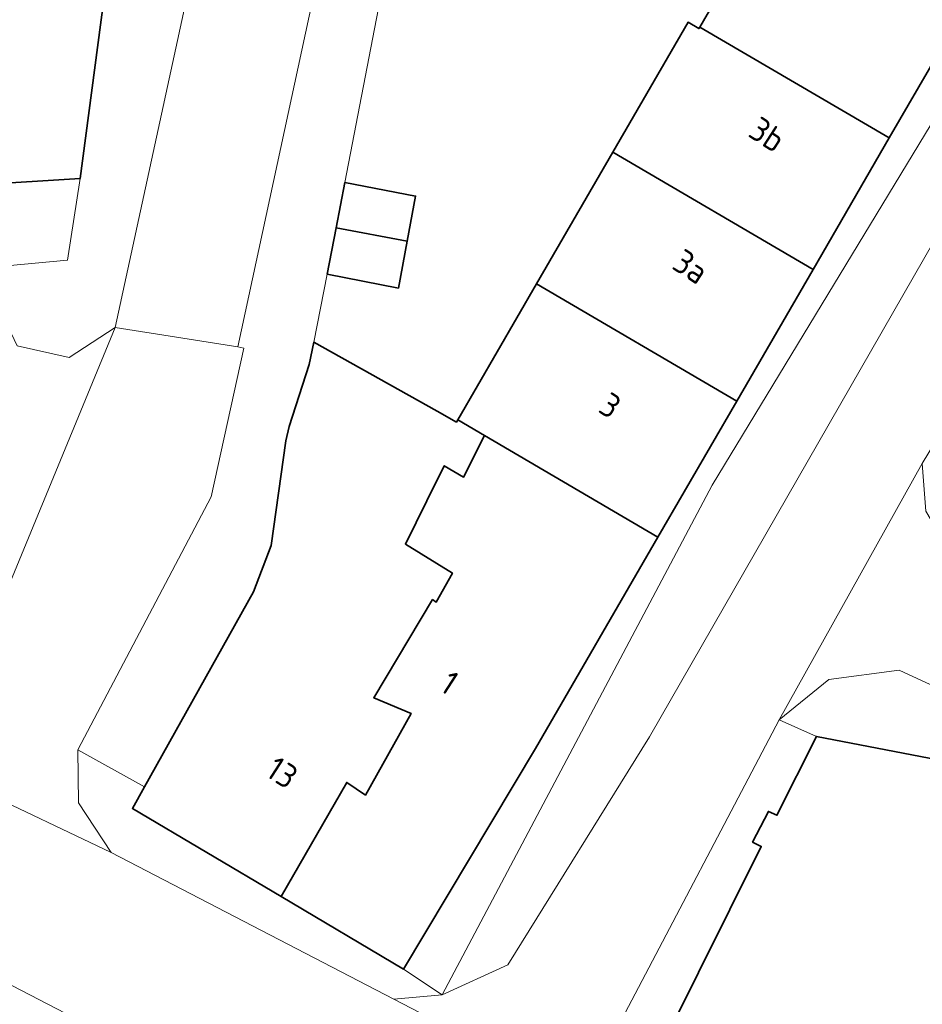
# Model space of a CAD drawing. Extents: x 184422 to 188298, y 343471 to 350189.
# Tile 433 of 513: x 187101 to 187134, y 349200 to 349236. Entities that reach past the tile are written whole.
import ezdxf
from ezdxf.enums import TextEntityAlignment as Align

# ---------------------------------------------------------------- set-up
doc = ezdxf.new("R2010")
doc.units = 0
for name, color, linetype, lineweight in [('B-WA-OG-TERREIN_ERF-GV', 252, 'Continuous', 18), ('B-WA-VH-VERHARDING_OPEN-GV', 252, 'Continuous', 18), ('B-WA-VH-VERHARDING_SIERBESTRATING-GV', 252, 'Continuous', 18), ('B-WA-VH-VERHARDING_STRAATBAKSTEEN-GV', 252, 'Continuous', 18), ('B-WE-OG-BEBOUWING-GV', 250, 'Continuous', 35), ('B-WE-OG-BEBOUWING-T18', 10, 'Continuous', 18)]:
    doc.layers.add(name, color=color, linetype=linetype, lineweight=lineweight)
doc.styles.add('NLCS-ISO-M500-T18', font='NLCS-ISO.ttf', dxfattribs={"height": 0.9})

msp = doc.modelspace()

# ---------------------------------------------------------------- linework, layer by layer
at = {"layer": 'B-WA-OG-TERREIN_ERF-GV', "flags": 128}
msp.add_lwpolyline([(187114.172, 349237.245), (187112.858, 349230.407), (187115.488, 349229.895), (187115.175, 349228.217), (187114.849, 349226.466), (187112.192, 349226.983), (187111.697, 349224.451), (187116.292, 349221.873), (187117.015, 349221.468), (187117.064, 349221.553), (187119.998, 349226.618), (187122.844, 349231.53), (187125.653, 349236.379), (187126.057, 349236.145), (187126.089, 349236.201), (187128.986, 349241.202)], dxfattribs=at)
msp.add_lwpolyline([(187114.172, 349237.245), (187112.858, 349230.407), (187115.488, 349229.895), (187115.175, 349228.217), (187114.849, 349226.466), (187112.192, 349226.983), (187111.697, 349224.451), (187116.292, 349221.873), (187117.015, 349221.468), (187117.064, 349221.553), (187119.998, 349226.618), (187122.844, 349231.53), (187125.653, 349236.379), (187126.057, 349236.145), (187126.089, 349236.201), (187128.986, 349241.202)], dxfattribs=at)
msp.add_lwpolyline([(187114.172, 349237.245), (187112.858, 349230.407), (187115.488, 349229.895), (187115.175, 349228.217), (187114.849, 349226.466), (187112.192, 349226.983), (187111.697, 349224.451), (187116.292, 349221.873), (187117.015, 349221.468), (187117.064, 349221.553), (187119.998, 349226.618), (187122.844, 349231.53), (187125.653, 349236.379), (187126.057, 349236.145), (187126.089, 349236.201), (187128.986, 349241.202)], dxfattribs=at)
msp.add_lwpolyline([(187102.986, 349230.557), (187099.183, 349230.312), (187100.236, 349227.29), (187102.506, 349227.507)], close=True, dxfattribs=at)
msp.add_lwpolyline([(187102.986, 349230.557), (187099.183, 349230.312), (187100.236, 349227.29), (187102.506, 349227.507)], close=True, dxfattribs=at)
msp.add_lwpolyline([(187102.986, 349230.557), (187099.183, 349230.312), (187100.236, 349227.29), (187102.506, 349227.507)], close=True, dxfattribs=at)
at = {"layer": 'B-WA-VH-VERHARDING_OPEN-GV', "flags": 128}
msp.add_lwpolyline([(187116.485, 349200.099), (187118.934, 349201.226), (187124.214, 349209.729), (187139.59, 349236.517), (187156.823, 349265.516), (187176.444, 349298.653), (187181.582, 349306.797), (187180.97, 349309.992), (187166.462, 349284.941), (187126.545, 349219.114)], close=True, dxfattribs=at)
msp.add_lwpolyline([(187116.485, 349200.099), (187118.934, 349201.226), (187124.214, 349209.729), (187139.59, 349236.517), (187156.823, 349265.516), (187176.444, 349298.653), (187181.582, 349306.797), (187180.97, 349309.992), (187166.462, 349284.941), (187126.545, 349219.114)], close=True, dxfattribs=at)
msp.add_lwpolyline([(187116.485, 349200.099), (187118.934, 349201.226), (187124.214, 349209.729), (187139.59, 349236.517), (187156.823, 349265.516), (187176.444, 349298.653), (187181.582, 349306.797), (187180.97, 349309.992), (187166.462, 349284.941), (187126.545, 349219.114)], close=True, dxfattribs=at)
msp.add_lwpolyline([(187136.07, 349237.098), (187133.155, 349232.066), (187130.313, 349227.162), (187127.465, 349222.246), (187124.529, 349217.178), (187119.957, 349209.286), (187115.037, 349201.065), (187116.485, 349200.099), (187126.545, 349219.114), (187166.462, 349284.941)], dxfattribs=at)
msp.add_lwpolyline([(187136.07, 349237.098), (187133.155, 349232.066), (187130.313, 349227.162), (187127.465, 349222.246), (187124.529, 349217.178), (187119.957, 349209.286), (187115.037, 349201.065), (187116.485, 349200.099), (187126.545, 349219.114), (187166.462, 349284.941)], dxfattribs=at)
msp.add_lwpolyline([(187136.07, 349237.098), (187133.155, 349232.066), (187130.313, 349227.162), (187127.465, 349222.246), (187124.529, 349217.178), (187119.957, 349209.286), (187115.037, 349201.065), (187116.485, 349200.099), (187126.545, 349219.114), (187166.462, 349284.941)], dxfattribs=at)
at = {"layer": 'B-WA-VH-VERHARDING_SIERBESTRATING-GV', "flags": 128}
for points in [[(187109.742, 349195.619), (187115.5, 349192.633), (187116.016, 349192.366), (187119.303, 349190.661), (187121.835, 349196.224), (187114.674, 349199.938), (187104.141, 349205.41), (187094.107, 349210.187), (187068.223, 349220.519), (187026.523, 349233.09)], [(187109.742, 349195.619), (187115.5, 349192.633), (187116.016, 349192.366), (187119.303, 349190.661), (187121.835, 349196.224), (187114.674, 349199.938), (187104.141, 349205.41), (187094.107, 349210.187), (187068.223, 349220.519), (187026.523, 349233.09)], [(187109.742, 349195.619), (187115.5, 349192.633), (187116.016, 349192.366), (187119.303, 349190.661), (187121.835, 349196.224), (187114.674, 349199.938), (187104.141, 349205.41), (187094.107, 349210.187), (187068.223, 349220.519), (187026.523, 349233.09)], [(187024.744, 349227.22), (187066.265, 349214.73), (187095.509, 349203), (187109.663, 349195.66)], [(187109.663, 349195.66), (187095.509, 349203), (187066.265, 349214.73), (187024.744, 349227.22)], [(187024.744, 349227.22), (187066.265, 349214.73), (187095.509, 349203), (187109.663, 349195.66)], [(187109.663, 349195.66), (187095.509, 349203), (187066.265, 349214.73), (187024.744, 349227.22)], [(187024.744, 349227.22), (187066.265, 349214.73), (187095.509, 349203), (187109.663, 349195.66)], [(187109.663, 349195.66), (187095.509, 349203), (187066.265, 349214.73), (187024.744, 349227.22)]]:
    msp.add_lwpolyline(points, dxfattribs=at)
for points in [[(187093.766, 349228.151), (187093.44, 349228.007), (187098.461, 349217.543), (187099.939, 349214.463), (187104.292, 349224.99), (187102.573, 349223.874), (187100.636, 349224.305), (187098.036, 349229.766)], [(187093.766, 349228.151), (187093.44, 349228.007), (187098.461, 349217.543), (187099.939, 349214.463), (187104.292, 349224.99), (187102.573, 349223.874), (187100.636, 349224.305), (187098.036, 349229.766)], [(187093.766, 349228.151), (187093.44, 349228.007), (187098.461, 349217.543), (187099.939, 349214.463), (187104.292, 349224.99), (187102.573, 349223.874), (187100.636, 349224.305), (187098.036, 349229.766)], [(187094.107, 349210.187), (187104.141, 349205.41), (187102.918, 349207.268), (187102.893, 349209.245), (187107.87, 349218.677), (187109.085, 349224.221), (187108.856, 349224.27), (187104.292, 349224.99), (187099.939, 349214.463), (187098.3, 349211.558), (187096.67, 349209.855)], [(187094.107, 349210.187), (187104.141, 349205.41), (187102.918, 349207.268), (187102.893, 349209.245), (187107.87, 349218.677), (187109.085, 349224.221), (187108.856, 349224.27), (187104.292, 349224.99), (187099.939, 349214.463), (187098.3, 349211.558), (187096.67, 349209.855)], [(187094.107, 349210.187), (187104.141, 349205.41), (187102.918, 349207.268), (187102.893, 349209.245), (187107.87, 349218.677), (187109.085, 349224.221), (187108.856, 349224.27), (187104.292, 349224.99), (187099.939, 349214.463), (187098.3, 349211.558), (187096.67, 349209.855)]]:
    msp.add_lwpolyline(points, close=True, dxfattribs=at)
at = {"layer": 'B-WA-VH-VERHARDING_STRAATBAKSTEEN-GV', "flags": 128}
for points in [[(187191.178, 349326.421), (187190.946, 349326.518), (187190.918, 349326.463), (187190.307, 349325.268), (187185.878, 349315.895), (187185.152, 349314.379), (187181.582, 349306.797), (187176.444, 349298.653), (187156.823, 349265.516), (187139.59, 349236.517), (187124.214, 349209.729), (187118.934, 349201.226), (187116.485, 349200.099), (187114.674, 349199.938), (187121.835, 349196.224), (187123.174, 349199.166), (187129.043, 349210.359), (187134.387, 349219.921), (187170.854, 349280.04), (187183.254, 349301.216), (187188.297, 349310.438), (187195.022, 349324.422), (187194.777, 349324.616)], [(187191.178, 349326.421), (187190.946, 349326.518), (187190.918, 349326.463), (187190.307, 349325.268), (187185.878, 349315.895), (187185.152, 349314.379), (187181.582, 349306.797), (187176.444, 349298.653), (187156.823, 349265.516), (187139.59, 349236.517), (187124.214, 349209.729), (187118.934, 349201.226), (187116.485, 349200.099), (187114.674, 349199.938), (187121.835, 349196.224), (187123.174, 349199.166), (187129.043, 349210.359), (187134.387, 349219.921), (187170.854, 349280.04), (187183.254, 349301.216), (187188.297, 349310.438), (187195.022, 349324.422), (187194.777, 349324.616)], [(187191.178, 349326.421), (187190.946, 349326.518), (187190.918, 349326.463), (187190.307, 349325.268), (187185.878, 349315.895), (187185.152, 349314.379), (187181.582, 349306.797), (187176.444, 349298.653), (187156.823, 349265.516), (187139.59, 349236.517), (187124.214, 349209.729), (187118.934, 349201.226), (187116.485, 349200.099), (187114.674, 349199.938), (187121.835, 349196.224), (187123.174, 349199.166), (187129.043, 349210.359), (187134.387, 349219.921), (187170.854, 349280.04), (187183.254, 349301.216), (187188.297, 349310.438), (187195.022, 349324.422), (187194.777, 349324.616)], [(187114.363, 349296.407), (187112.332, 349286.627), (187111.474, 349282.371), (187110.123, 349275.141), (187107.685, 349262.087), (187106.103, 349253.715), (187104.912, 349245.173), (187104.857, 349244.755), (187102.986, 349230.557), (187102.506, 349227.507), (187100.236, 349227.29), (187099.183, 349230.312), (187098.036, 349229.766), (187100.636, 349224.305), (187102.573, 349223.874), (187104.292, 349224.99), (187108.506, 349244.41), (187113.579, 349271.123), (187116.732, 349285.752), (187123.255, 349320.008)], [(187114.363, 349296.407), (187112.332, 349286.627), (187111.474, 349282.371), (187110.123, 349275.141), (187107.685, 349262.087), (187106.103, 349253.715), (187104.912, 349245.173), (187104.857, 349244.755), (187102.986, 349230.557), (187102.506, 349227.507), (187100.236, 349227.29), (187099.183, 349230.312), (187098.036, 349229.766), (187100.636, 349224.305), (187102.573, 349223.874), (187104.292, 349224.99), (187108.506, 349244.41), (187113.579, 349271.123), (187116.732, 349285.752), (187123.255, 349320.008)], [(187114.363, 349296.407), (187112.332, 349286.627), (187111.474, 349282.371), (187110.123, 349275.141), (187107.685, 349262.087), (187106.103, 349253.715), (187104.912, 349245.173), (187104.857, 349244.755), (187102.986, 349230.557), (187102.506, 349227.507), (187100.236, 349227.29), (187099.183, 349230.312), (187098.036, 349229.766), (187100.636, 349224.305), (187102.573, 349223.874), (187104.292, 349224.99), (187108.506, 349244.41), (187113.579, 349271.123), (187116.732, 349285.752), (187123.255, 349320.008)], [(187112.992, 349243.422), (187108.856, 349224.27), (187109.085, 349224.221), (187107.87, 349218.677), (187102.893, 349209.245), (187105.377, 349207.857), (187109.443, 349215.132), (187110.109, 349216.867), (187110.657, 349220.766), (187110.771, 349221.296), (187111.524, 349223.615), (187111.697, 349224.451), (187112.192, 349226.983), (187112.527, 349228.707), (187112.858, 349230.407), (187114.172, 349237.245)], [(187112.992, 349243.422), (187108.856, 349224.27), (187109.085, 349224.221), (187107.87, 349218.677), (187102.893, 349209.245), (187105.377, 349207.857), (187109.443, 349215.132), (187110.109, 349216.867), (187110.657, 349220.766), (187110.771, 349221.296), (187111.524, 349223.615), (187111.697, 349224.451), (187112.192, 349226.983), (187112.527, 349228.707), (187112.858, 349230.407), (187114.172, 349237.245)], [(187112.992, 349243.422), (187108.856, 349224.27), (187109.085, 349224.221), (187107.87, 349218.677), (187102.893, 349209.245), (187105.377, 349207.857), (187109.443, 349215.132), (187110.109, 349216.867), (187110.657, 349220.766), (187110.771, 349221.296), (187111.524, 349223.615), (187111.697, 349224.451), (187112.192, 349226.983), (187112.527, 349228.707), (187112.858, 349230.407), (187114.172, 349237.245)], [(187222.325, 349199.209), (187222.613, 349200.756), (187192.813, 349202.401), (187166.281, 349205.236), (187139.849, 349209.293), (187133.528, 349212.209), (187130.895, 349211.861), (187129.043, 349210.359), (187130.437, 349209.741), (187142.01, 349207.517), (187141.992, 349207.385), (187155.906, 349205.332), (187156.012, 349205.753), (187157.795, 349205.436), (187165.736, 349203.991), (187166.121, 349203.921), (187171.092, 349203.465), (187185.667, 349202.128), (187187.6, 349202.014), (187190.817, 349201.721), (187197.063, 349201.261), (187207.15, 349200.442), (187213.035, 349199.99), (187215.884, 349198.405)], [(187222.325, 349199.209), (187222.613, 349200.756), (187192.813, 349202.401), (187166.281, 349205.236), (187139.849, 349209.293), (187133.528, 349212.209), (187130.895, 349211.861), (187129.043, 349210.359), (187130.437, 349209.741), (187142.01, 349207.517), (187141.992, 349207.385), (187155.906, 349205.332), (187156.012, 349205.753), (187157.795, 349205.436), (187165.736, 349203.991), (187166.121, 349203.921), (187171.092, 349203.465), (187185.667, 349202.128), (187187.6, 349202.014), (187190.817, 349201.721), (187197.063, 349201.261), (187207.15, 349200.442), (187213.035, 349199.99), (187215.884, 349198.405)], [(187222.325, 349199.209), (187222.613, 349200.756), (187192.813, 349202.401), (187166.281, 349205.236), (187139.849, 349209.293), (187133.528, 349212.209), (187130.895, 349211.861), (187129.043, 349210.359), (187130.437, 349209.741), (187142.01, 349207.517), (187141.992, 349207.385), (187155.906, 349205.332), (187156.012, 349205.753), (187157.795, 349205.436), (187165.736, 349203.991), (187166.121, 349203.921), (187171.092, 349203.465), (187185.667, 349202.128), (187187.6, 349202.014), (187190.817, 349201.721), (187197.063, 349201.261), (187207.15, 349200.442), (187213.035, 349199.99), (187215.884, 349198.405)]]:
    msp.add_lwpolyline(points, dxfattribs=at)
for points in [[(187119.868, 349324.342), (187122.339, 349323.239), (187123.255, 349320.008), (187116.732, 349285.752), (187113.579, 349271.123), (187108.506, 349244.41), (187104.292, 349224.99), (187108.856, 349224.27), (187112.992, 349243.422), (187118.204, 349270.808), (187121.212, 349284.656), (187128.541, 349322.762), (187130.898, 349324.469)], [(187119.868, 349324.342), (187122.339, 349323.239), (187123.255, 349320.008), (187116.732, 349285.752), (187113.579, 349271.123), (187108.506, 349244.41), (187104.292, 349224.99), (187108.856, 349224.27), (187112.992, 349243.422), (187118.204, 349270.808), (187121.212, 349284.656), (187128.541, 349322.762), (187130.898, 349324.469)], [(187119.868, 349324.342), (187122.339, 349323.239), (187123.255, 349320.008), (187116.732, 349285.752), (187113.579, 349271.123), (187108.506, 349244.41), (187104.292, 349224.99), (187108.856, 349224.27), (187112.992, 349243.422), (187118.204, 349270.808), (187121.212, 349284.656), (187128.541, 349322.762), (187130.898, 349324.469)], [(187222.78, 349203.902), (187192.754, 349205.695), (187166.762, 349208.481), (187152.445, 349210.736), (187137.35, 349215.446), (187135.66, 349216.218), (187134.521, 349218.145), (187134.387, 349219.921), (187129.043, 349210.359), (187130.895, 349211.861), (187133.528, 349212.209), (187139.849, 349209.293), (187166.281, 349205.236), (187192.813, 349202.401), (187222.613, 349200.756), (187225.072, 349198.32), (187224.503, 349205.479)], [(187222.78, 349203.902), (187192.754, 349205.695), (187166.762, 349208.481), (187152.445, 349210.736), (187137.35, 349215.446), (187135.66, 349216.218), (187134.521, 349218.145), (187134.387, 349219.921), (187129.043, 349210.359), (187130.895, 349211.861), (187133.528, 349212.209), (187139.849, 349209.293), (187166.281, 349205.236), (187192.813, 349202.401), (187222.613, 349200.756), (187225.072, 349198.32), (187224.503, 349205.479)], [(187222.78, 349203.902), (187192.754, 349205.695), (187166.762, 349208.481), (187152.445, 349210.736), (187137.35, 349215.446), (187135.66, 349216.218), (187134.521, 349218.145), (187134.387, 349219.921), (187129.043, 349210.359), (187130.895, 349211.861), (187133.528, 349212.209), (187139.849, 349209.293), (187166.281, 349205.236), (187192.813, 349202.401), (187222.613, 349200.756), (187225.072, 349198.32), (187224.503, 349205.479)], [(187130.437, 349209.741), (187129.043, 349210.359), (187123.174, 349199.166), (187124.867, 349198.588), (187128.378, 349205.641), (187128.06, 349205.798), (187128.648, 349206.945), (187128.964, 349206.799)], [(187130.437, 349209.741), (187129.043, 349210.359), (187123.174, 349199.166), (187124.867, 349198.588), (187128.378, 349205.641), (187128.06, 349205.798), (187128.648, 349206.945), (187128.964, 349206.799)], [(187130.437, 349209.741), (187129.043, 349210.359), (187123.174, 349199.166), (187124.867, 349198.588), (187128.378, 349205.641), (187128.06, 349205.798), (187128.648, 349206.945), (187128.964, 349206.799)], [(187105.377, 349207.857), (187102.893, 349209.245), (187102.918, 349207.268), (187104.141, 349205.41), (187114.674, 349199.938), (187116.485, 349200.099), (187115.037, 349201.065), (187110.478, 349203.767), (187104.929, 349207.056)], [(187105.377, 349207.857), (187102.893, 349209.245), (187102.918, 349207.268), (187104.141, 349205.41), (187114.674, 349199.938), (187116.485, 349200.099), (187115.037, 349201.065), (187110.478, 349203.767), (187104.929, 349207.056)], [(187105.377, 349207.857), (187102.893, 349209.245), (187102.918, 349207.268), (187104.141, 349205.41), (187114.674, 349199.938), (187116.485, 349200.099), (187115.037, 349201.065), (187110.478, 349203.767), (187104.929, 349207.056)]]:
    msp.add_lwpolyline(points, close=True, dxfattribs=at)
at = {"layer": 'B-WE-OG-BEBOUWING-GV', "flags": 128}
for points in [[(187095.446, 349244.994), (187097.242, 349239.361), (187099.183, 349230.312), (187102.986, 349230.557), (187104.857, 349244.755)], [(187095.446, 349244.994), (187097.242, 349239.361), (187099.183, 349230.312), (187102.986, 349230.557), (187104.857, 349244.755)], [(187095.446, 349244.994), (187097.242, 349239.361), (187099.183, 349230.312), (187102.986, 349230.557), (187104.857, 349244.755)], [(187129.251, 349245.027), (187128.559, 349241.249), (187128.986, 349241.202), (187126.089, 349236.201), (187133.155, 349232.066), (187136.07, 349237.098), (187138.481, 349241.26), (187138.265, 349241.385), (187138.124, 349241.143), (187133.798, 349243.649)], [(187129.251, 349245.027), (187128.559, 349241.249), (187128.986, 349241.202), (187126.089, 349236.201), (187133.155, 349232.066), (187136.07, 349237.098), (187138.481, 349241.26), (187138.265, 349241.385), (187138.124, 349241.143), (187133.798, 349243.649)], [(187129.251, 349245.027), (187128.559, 349241.249), (187128.986, 349241.202), (187126.089, 349236.201), (187133.155, 349232.066), (187136.07, 349237.098), (187138.481, 349241.26), (187138.265, 349241.385), (187138.124, 349241.143), (187133.798, 349243.649)], [(187122.844, 349231.53), (187130.313, 349227.162), (187133.155, 349232.066), (187126.089, 349236.201), (187126.057, 349236.145), (187125.653, 349236.379)], [(187122.844, 349231.53), (187130.313, 349227.162), (187133.155, 349232.066), (187126.089, 349236.201), (187126.057, 349236.145), (187125.653, 349236.379)], [(187122.844, 349231.53), (187130.313, 349227.162), (187133.155, 349232.066), (187126.089, 349236.201), (187126.057, 349236.145), (187125.653, 349236.379)], [(187122.844, 349231.53), (187119.998, 349226.618), (187127.465, 349222.246), (187130.313, 349227.162)], [(187122.844, 349231.53), (187119.998, 349226.618), (187127.465, 349222.246), (187130.313, 349227.162)], [(187122.844, 349231.53), (187119.998, 349226.618), (187127.465, 349222.246), (187130.313, 349227.162)], [(187112.527, 349228.707), (187115.175, 349228.217), (187115.488, 349229.895), (187112.858, 349230.407)], [(187112.527, 349228.707), (187115.175, 349228.217), (187115.488, 349229.895), (187112.858, 349230.407)], [(187112.527, 349228.707), (187115.175, 349228.217), (187115.488, 349229.895), (187112.858, 349230.407)], [(187112.192, 349226.983), (187114.849, 349226.466), (187115.175, 349228.217), (187112.527, 349228.707)], [(187112.192, 349226.983), (187114.849, 349226.466), (187115.175, 349228.217), (187112.527, 349228.707)], [(187112.192, 349226.983), (187114.849, 349226.466), (187115.175, 349228.217), (187112.527, 349228.707)], [(187119.998, 349226.618), (187117.064, 349221.553), (187118.065, 349220.967), (187124.529, 349217.178), (187127.465, 349222.246)], [(187119.998, 349226.618), (187117.064, 349221.553), (187118.065, 349220.967), (187124.529, 349217.178), (187127.465, 349222.246)], [(187119.998, 349226.618), (187117.064, 349221.553), (187118.065, 349220.967), (187124.529, 349217.178), (187127.465, 349222.246)], [(187110.478, 349203.767), (187112.924, 349208.029), (187113.62, 349207.553), (187115.32, 349210.599), (187113.929, 349211.183), (187116.122, 349214.843), (187116.259, 349214.751), (187116.864, 349215.833), (187115.111, 349216.915), (187115.907, 349218.531), (187116.561, 349219.835), (187117.275, 349219.412), (187118.065, 349220.967), (187117.064, 349221.553), (187117.015, 349221.468), (187116.292, 349221.873), (187111.697, 349224.451), (187111.524, 349223.615), (187110.771, 349221.296), (187110.657, 349220.766), (187110.109, 349216.867), (187109.443, 349215.132), (187105.377, 349207.857), (187104.929, 349207.056)], [(187110.478, 349203.767), (187112.924, 349208.029), (187113.62, 349207.553), (187115.32, 349210.599), (187113.929, 349211.183), (187116.122, 349214.843), (187116.259, 349214.751), (187116.864, 349215.833), (187115.111, 349216.915), (187115.907, 349218.531), (187116.561, 349219.835), (187117.275, 349219.412), (187118.065, 349220.967), (187117.064, 349221.553), (187117.015, 349221.468), (187116.292, 349221.873), (187111.697, 349224.451), (187111.524, 349223.615), (187110.771, 349221.296), (187110.657, 349220.766), (187110.109, 349216.867), (187109.443, 349215.132), (187105.377, 349207.857), (187104.929, 349207.056)], [(187110.478, 349203.767), (187112.924, 349208.029), (187113.62, 349207.553), (187115.32, 349210.599), (187113.929, 349211.183), (187116.122, 349214.843), (187116.259, 349214.751), (187116.864, 349215.833), (187115.111, 349216.915), (187115.907, 349218.531), (187116.561, 349219.835), (187117.275, 349219.412), (187118.065, 349220.967), (187117.064, 349221.553), (187117.015, 349221.468), (187116.292, 349221.873), (187111.697, 349224.451), (187111.524, 349223.615), (187110.771, 349221.296), (187110.657, 349220.766), (187110.109, 349216.867), (187109.443, 349215.132), (187105.377, 349207.857), (187104.929, 349207.056)], [(187110.478, 349203.767), (187115.037, 349201.065), (187119.957, 349209.286), (187124.529, 349217.178), (187118.065, 349220.967), (187117.275, 349219.412), (187116.561, 349219.835), (187115.907, 349218.531), (187115.111, 349216.915), (187116.864, 349215.833), (187116.259, 349214.751), (187116.122, 349214.843), (187113.929, 349211.183), (187115.32, 349210.599), (187113.62, 349207.553), (187112.924, 349208.029)], [(187110.478, 349203.767), (187115.037, 349201.065), (187119.957, 349209.286), (187124.529, 349217.178), (187118.065, 349220.967), (187117.275, 349219.412), (187116.561, 349219.835), (187115.907, 349218.531), (187115.111, 349216.915), (187116.864, 349215.833), (187116.259, 349214.751), (187116.122, 349214.843), (187113.929, 349211.183), (187115.32, 349210.599), (187113.62, 349207.553), (187112.924, 349208.029)], [(187110.478, 349203.767), (187115.037, 349201.065), (187119.957, 349209.286), (187124.529, 349217.178), (187118.065, 349220.967), (187117.275, 349219.412), (187116.561, 349219.835), (187115.907, 349218.531), (187115.111, 349216.915), (187116.864, 349215.833), (187116.259, 349214.751), (187116.122, 349214.843), (187113.929, 349211.183), (187115.32, 349210.599), (187113.62, 349207.553), (187112.924, 349208.029)], [(187134.781, 349193.166), (187140.671, 349204.869), (187140.489, 349204.966), (187141.992, 349207.385), (187142.01, 349207.517), (187130.437, 349209.741), (187128.964, 349206.799), (187128.648, 349206.945), (187128.06, 349205.798), (187128.378, 349205.641), (187124.867, 349198.588)], [(187134.781, 349193.166), (187140.671, 349204.869), (187140.489, 349204.966), (187141.992, 349207.385), (187142.01, 349207.517), (187130.437, 349209.741), (187128.964, 349206.799), (187128.648, 349206.945), (187128.06, 349205.798), (187128.378, 349205.641), (187124.867, 349198.588)], [(187134.781, 349193.166), (187140.671, 349204.869), (187140.489, 349204.966), (187141.992, 349207.385), (187142.01, 349207.517), (187130.437, 349209.741), (187128.964, 349206.799), (187128.648, 349206.945), (187128.06, 349205.798), (187128.378, 349205.641), (187124.867, 349198.588)]]:
    msp.add_lwpolyline(points, close=True, dxfattribs=at)

# ---------------------------------------------------------------- texts
at = {"layer": 'B-WE-OG-BEBOUWING-T18', "style": 'NLCS-ISO-M500-T18'}
for s, p in [('3b', (187128.607, 349232.195)), ('3b', (187128.607, 349232.195)), ('3b', (187128.607, 349232.195)), ('3a', (187125.752, 349227.268)), ('3a', (187125.752, 349227.268)), ('3a', (187125.752, 349227.268)), ('3', (187122.75, 349222.087)), ('3', (187122.75, 349222.087)), ('3', (187122.75, 349222.087)), ('1', (187116.759, 349211.746)), ('1', (187116.759, 349211.746)), ('1', (187116.759, 349211.746)), ('13', (187110.518, 349208.393)), ('13', (187110.518, 349208.393)), ('13', (187110.518, 349208.393))]:
    msp.add_text(s, height=0.9, rotation=327.1, dxfattribs=at).set_placement(p, align=Align.MIDDLE)

doc.saveas('drawing.dxf')
